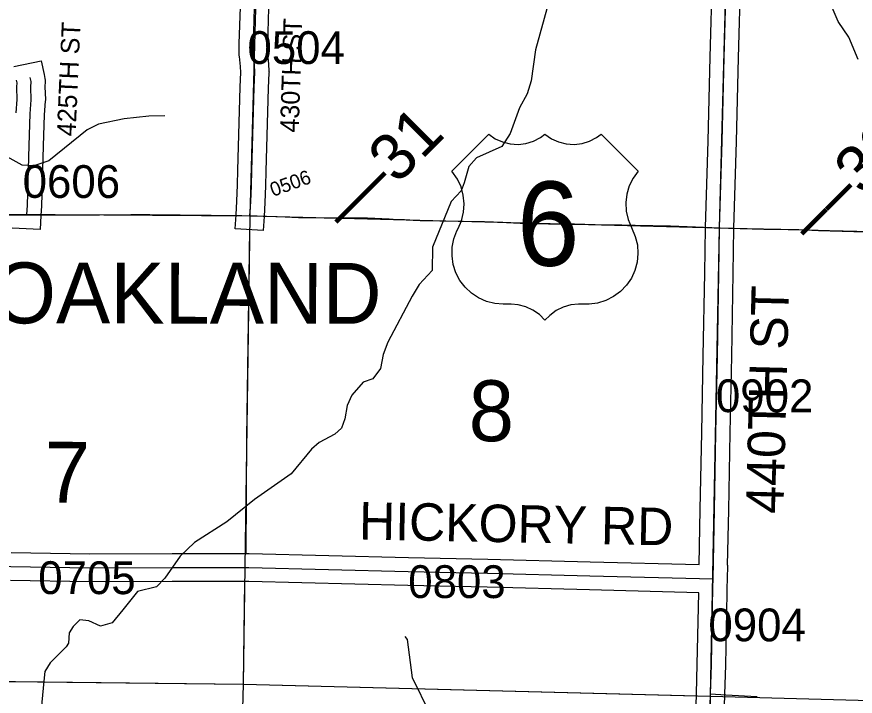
# Model space of a CAD drawing. Extents: x -132.8 to -73.3, y -60 to -26.
# Drawn here: x -97.554 to -95.762, y -47.005 to -45.553 of the extents above; entities that cross this region are included whole.
import ezdxf

# ---------------------------------------------------------------- set-up
doc = ezdxf.new("R2010")
doc.units = 0
for name, color, linetype in [('tdCoCorpTxt', 7, 'Continuous'), ('tdCoHydroRiver', 7, 'Continuous'), ('tdCoPriCL', 7, 'Continuous'), ('tdCoPrimary', 7, 'Continuous'), ('tdCoPriNonDiv', 7, 'Continuous'), ('tdCoPriNonDivCL', 7, 'Continuous'), ('tdCoSecRdNmbr', 7, 'Continuous'), ('tdCoSecRdTxt', 7, 'Continuous'), ('tdCoSecRteBand', 7, 'Continuous'), ('tdCoSecRteCL', 7, 'Continuous'), ('tdCoSectLine', 7, 'Continuous'), ('tdCoSectLinePart', 7, 'Continuous'), ('tdCoSectNmbr', 7, 'Continuous'), ('tdCoShieldUsRte', 7, 'Continuous'), ('tdCoSurfEarth', 7, 'Continuous'), ('tdCoSurfGravel', 7, 'Continuous'), ('tdCoSurfLNO', 7, 'Continuous'), ('tdStHwyPriRefPost1', 7, 'Continuous')]:
    doc.layers.add(name, color=color, linetype=linetype)

msp = doc.modelspace()

# ---------------------------------------------------------------- linework, layer by layer
at = {"layer": 'tdCoHydroRiver'}
for points in [[(-95.7561, -45.6448), (-95.7756, -45.597), (-95.7986, -45.5634), (-95.8182, -45.5188), (-95.8298, -45.4729), (-95.8363, -45.326), (-95.8374, -45.2314)], [(-96.4179, -45.5236), (-96.4453, -45.624), (-96.4546, -45.6901), (-96.463, -45.7183), (-96.4794, -45.7479), (-96.4995, -45.8027), (-96.5174, -45.8307), (-96.5716, -45.8548), (-96.5878, -45.8734), (-96.598, -45.9079), (-96.6046, -45.9251), (-96.6256, -45.9483), (-96.6655, -46.0453), (-96.6666, -46.0957), (-96.694, -46.1251), (-96.7087, -46.1501), (-96.7613, -46.2483), (-96.7713, -46.2749), (-96.7767, -46.3048), (-96.7929, -46.3265), (-96.8136, -46.334), (-96.8378, -46.3619), (-96.8477, -46.3838), (-96.8531, -46.412), (-96.8598, -46.4324), (-96.8743, -46.4447), (-96.9078, -46.4629), (-96.9239, -46.4768)], [(-97.2373, -45.7651), (-97.272, -45.766), (-97.3242, -45.7712), (-97.3797, -45.7826), (-97.4036, -45.7947), (-97.4854, -45.8609), (-97.5179, -45.8719)], [(-97.5179, -45.8719), (-97.5423, -45.8704), (-97.5875, -45.8458)], [(-96.9239, -46.4768), (-96.9676, -46.5295)], [(-96.9676, -46.5295), (-97.046, -46.5846)], [(-97.046, -46.5846), (-97.1054, -46.6323)], [(-97.1054, -46.6323), (-97.1742, -46.6766), (-97.2048, -46.7059), (-97.2373, -46.7526), (-97.2551, -46.7711), (-97.2963, -46.7813), (-97.3077, -46.7953), (-97.3271, -46.8201), (-97.3498, -46.848), (-97.3752, -46.8554), (-97.4002, -46.8438), (-97.4191, -46.8418), (-97.4336, -46.8557)], [(-97.4336, -46.8557), (-97.4418, -46.8697), (-97.4438, -46.8918), (-97.4487, -46.8996), (-97.4826, -46.9336), (-97.494, -46.9523), (-97.496, -46.9727), (-97.502, -47.0325), (-97.5104, -47.056), (-97.5218, -47.0747), (-97.5308, -47.1266), (-97.5377, -47.2305), (-97.5322, -47.2701), (-97.5248, -47.2923), (-97.5284, -47.3175), (-97.54, -47.3409), (-97.5499, -47.3532)], [(-96.6705, -47.0421), (-96.7084, -46.9656), (-96.7193, -46.8833), (-96.7239, -46.8769)]]:
    msp.add_lwpolyline(points, dxfattribs=at)
at = {"layer": 'tdCoPriCL'}
msp.add_lwpolyline([(-97.5661, -45.9764), (-97.5328, -45.9765), (-97.503, -45.9766), (-97.3779, -45.9764), (-97.3101, -45.9761), (-97.2702, -45.9761), (-97.2371, -45.9764), (-97.164, -45.9774), (-97.0732, -45.9779), (-97.0554, -45.9783), (-97.0407, -45.9786), (-96.9807, -45.9809), (-96.9521, -45.9819), (-96.8969, -45.9828), (-96.8118, -45.9826), (-96.8051, -45.9829), (-96.7586, -45.9851), (-96.7506, -45.9854), (-96.726, -45.9865), (-96.692, -45.9883), (-96.6496, -45.9895), (-96.6108, -45.99), (-96.6029, -45.9901), (-96.5546, -45.991), (-96.5159, -45.9925), (-96.4783, -45.994), (-96.4614, -45.9947), (-96.4071, -45.9957), (-96.3627, -45.9959), (-96.3186, -45.9971), (-96.2764, -45.9979), (-96.2616, -45.9981), (-96.233, -45.9986), (-96.1573, -46.0001), (-96.1245, -46.0012), (-96.1036, -46.0018), (-96.0634, -46.004), (-96.0523, -46.0044), (-96.0333, -46.005), (-95.9578, -46.0068), (-95.8831, -46.008), (-95.8404, -46.0097), (-95.765, -46.0119), (-95.6952, -46.0139)], dxfattribs=at)
at = {"layer": 'tdCoPrimary'}
for points in [[(-97.6341, -45.9765), (-97.6261, -45.9764), (-97.5657, -45.9764), (-97.5324, -45.9765), (-97.532, -45.9765)], [(-97.6341, -45.9765), (-97.6261, -45.9764), (-97.5657, -45.9764), (-97.5324, -45.9765), (-97.532, -45.9765)], [(-97.5657, -45.9764), (-97.5324, -45.9765), (-97.532, -45.9765), (-97.5026, -45.9766), (-97.3775, -45.9764), (-97.3097, -45.9761), (-97.2698, -45.9761), (-97.2367, -45.9764), (-97.1636, -45.9774), (-97.0728, -45.9779), (-97.0556, -45.9783), (-97.0551, -45.9783), (-97.0403, -45.9786), (-96.9804, -45.9809), (-96.9518, -45.9819), (-96.8965, -45.9828), (-96.8114, -45.9826), (-96.8043, -45.9829), (-96.7582, -45.9851), (-96.7498, -45.9854), (-96.7256, -45.9865), (-96.6916, -45.9883), (-96.6492, -45.9895), (-96.6105, -45.99), (-96.6022, -45.9901), (-96.5542, -45.991), (-96.5155, -45.9925), (-96.4775, -45.994), (-96.461, -45.9947), (-96.4068, -45.9957), (-96.3624, -45.9959), (-96.3182, -45.9971), (-96.2761, -45.9979), (-96.2608, -45.9981), (-96.2327, -45.9986), (-96.1569, -46.0001), (-96.1238, -46.0012), (-96.1032, -46.0018), (-96.063, -46.004), (-96.052, -46.0044), (-96.0329, -46.005), (-95.9574, -46.0068), (-95.8827, -46.008), (-95.8401, -46.0097), (-95.7646, -46.0119), (-95.6948, -46.0139)], [(-97.532, -45.9765), (-97.5026, -45.9766), (-97.3775, -45.9764), (-97.3097, -45.9761), (-97.2698, -45.9761), (-97.2367, -45.9764), (-97.1636, -45.9774), (-97.0728, -45.9779), (-97.0556, -45.9783), (-97.0551, -45.9783), (-97.0403, -45.9786), (-96.9804, -45.9809), (-96.9518, -45.9819), (-96.8965, -45.9828), (-96.8114, -45.9826), (-96.8043, -45.9829)], [(-97.532, -45.9765), (-97.5026, -45.9766), (-97.3775, -45.9764), (-97.3097, -45.9761), (-97.2698, -45.9761), (-97.2367, -45.9764), (-97.1636, -45.9774), (-97.0728, -45.9779), (-97.0556, -45.9783), (-97.0551, -45.9783), (-97.0403, -45.9786), (-96.9804, -45.9809), (-96.9518, -45.9819), (-96.8965, -45.9828), (-96.8114, -45.9826), (-96.8043, -45.9829)], [(-96.8043, -45.9829), (-96.7582, -45.9851), (-96.7498, -45.9854)], [(-96.8043, -45.9829), (-96.7582, -45.9851), (-96.7498, -45.9854)], [(-96.7498, -45.9854), (-96.7256, -45.9865), (-96.6916, -45.9883), (-96.6492, -45.9895), (-96.6105, -45.99), (-96.6022, -45.9901)], [(-96.7498, -45.9854), (-96.7256, -45.9865), (-96.6916, -45.9883), (-96.6492, -45.9895), (-96.6105, -45.99), (-96.6022, -45.9901)], [(-96.6022, -45.9901), (-96.5542, -45.991), (-96.5155, -45.9925), (-96.4775, -45.994)], [(-96.6022, -45.9901), (-96.5542, -45.991), (-96.5155, -45.9925), (-96.4775, -45.994)], [(-96.4775, -45.994), (-96.461, -45.9947), (-96.4068, -45.9957), (-96.3624, -45.9959), (-96.3182, -45.9971), (-96.2761, -45.9979), (-96.2608, -45.9981)], [(-96.4775, -45.994), (-96.461, -45.9947), (-96.4068, -45.9957), (-96.3624, -45.9959), (-96.3182, -45.9971), (-96.2761, -45.9979), (-96.2608, -45.9981)], [(-96.2608, -45.9981), (-96.2327, -45.9986), (-96.1569, -46.0001), (-96.1238, -46.0012)], [(-96.2608, -45.9981), (-96.2327, -45.9986), (-96.1569, -46.0001), (-96.1238, -46.0012)], [(-96.1238, -46.0012), (-96.1032, -46.0018), (-96.063, -46.004), (-96.052, -46.0044), (-96.0329, -46.005), (-95.9574, -46.0068), (-95.8827, -46.008), (-95.8401, -46.0097), (-95.7646, -46.0119), (-95.6948, -46.0139), (-95.6531, -46.0142), (-95.6337, -46.0135)], [(-96.1238, -46.0012), (-96.1032, -46.0018), (-96.063, -46.004), (-96.052, -46.0044), (-96.0329, -46.005), (-95.9574, -46.0068), (-95.8827, -46.008), (-95.8401, -46.0097), (-95.7646, -46.0119), (-95.6948, -46.0139), (-95.6531, -46.0142), (-95.6337, -46.0135)]]:
    msp.add_lwpolyline(points, dxfattribs=at)
at = {"layer": 'tdCoPriNonDiv'}
msp.add_lwpolyline([(-97.9873, -45.9909), (-97.9449, -45.9876), (-97.7829, -45.9776), (-97.7419, -45.9766), (-97.7027, -45.9773), (-97.6265, -45.9764), (-97.5661, -45.9764), (-97.503, -45.9766), (-97.2702, -45.9761), (-97.0732, -45.9779), (-96.8969, -45.9828), (-96.8118, -45.9826), (-96.692, -45.9883), (-96.5546, -45.991), (-96.4614, -45.9947), (-96.1573, -46.0001), (-96.0333, -46.005), (-95.8831, -46.008), (-95.6952, -46.0139)], dxfattribs=at)
at = {"layer": 'tdCoPriNonDivCL'}
msp.add_lwpolyline([(-97.5661, -45.9764), (-97.5328, -45.9765), (-97.5324, -45.9765), (-97.503, -45.9766), (-97.3779, -45.9764), (-97.3101, -45.9761), (-97.2702, -45.9761), (-97.2371, -45.9764), (-97.164, -45.9774), (-97.0732, -45.9779), (-97.056, -45.9783), (-97.0554, -45.9783), (-97.0407, -45.9786), (-96.9807, -45.9809), (-96.9521, -45.9819), (-96.8969, -45.9828), (-96.8118, -45.9826), (-96.8046, -45.9829), (-96.7586, -45.9851), (-96.7502, -45.9854), (-96.726, -45.9865), (-96.692, -45.9883), (-96.6496, -45.9895), (-96.6108, -45.99), (-96.6025, -45.9901), (-96.5546, -45.991), (-96.5159, -45.9925), (-96.4779, -45.994), (-96.4614, -45.9947), (-96.4071, -45.9957), (-96.3627, -45.9959), (-96.3186, -45.9971), (-96.2764, -45.9979), (-96.2612, -45.9981), (-96.233, -45.9986), (-96.1573, -46.0001), (-96.1241, -46.0012), (-96.1036, -46.0018), (-96.0634, -46.004), (-96.0523, -46.0044), (-96.0333, -46.005), (-95.9578, -46.0068), (-95.8831, -46.008), (-95.8404, -46.0097), (-95.765, -46.0119), (-95.6952, -46.0139)], dxfattribs=at)
msp.add_lwpolyline([(-97.5661, -45.9764), (-97.5328, -45.9765), (-97.5324, -45.9765), (-97.503, -45.9766), (-97.3779, -45.9764), (-97.3101, -45.9761), (-97.2702, -45.9761), (-97.2371, -45.9764), (-97.164, -45.9774), (-97.0732, -45.9779), (-97.056, -45.9783), (-97.0554, -45.9783), (-97.0407, -45.9786), (-96.9807, -45.9809), (-96.9521, -45.9819), (-96.8969, -45.9828), (-96.8118, -45.9826), (-96.8046, -45.9829), (-96.7586, -45.9851), (-96.7502, -45.9854), (-96.726, -45.9865), (-96.692, -45.9883), (-96.6496, -45.9895), (-96.6108, -45.99), (-96.6025, -45.9901), (-96.5546, -45.991), (-96.5159, -45.9925), (-96.4779, -45.994), (-96.4614, -45.9947), (-96.4071, -45.9957), (-96.3627, -45.9959), (-96.3186, -45.9971), (-96.2764, -45.9979), (-96.2612, -45.9981), (-96.233, -45.9986), (-96.1573, -46.0001), (-96.1241, -46.0012), (-96.1036, -46.0018), (-96.0634, -46.004), (-96.0523, -46.0044), (-96.0333, -46.005), (-95.9578, -46.0068), (-95.8831, -46.008), (-95.8404, -46.0097), (-95.765, -46.0119), (-95.6952, -46.0139)], dxfattribs=at)
at = {"layer": 'tdCoSecRteBand'}
for points in [[(-97.566, -46.6978), (-97.3982, -46.7005), (-97.2222, -46.7), (-97.2221, -46.7), (-97.2221, -46.7), (-97.0704, -46.7), (-97.0578, -46.7), (-97.0575, -46.7), (-97.0571, -46.7), (-96.7168, -46.7086), (-96.5472, -46.7121), (-96.5472, -46.7121), (-96.5471, -46.7121), (-96.3289, -46.7175), (-96.3288, -46.7175), (-96.3288, -46.7175), (-96.0955, -46.7236), (-96.0932, -46.6062), (-96.0932, -46.6062), (-96.0932, -46.6062), (-96.0898, -46.4412), (-96.0868, -46.2775), (-96.0868, -46.2775), (-96.0868, -46.2775), (-96.0834, -46.101), (-96.0819, -46.004), (-96.0819, -46.0038), (-96.0819, -46.0036), (-96.0767, -45.8184), (-96.0725, -45.6399), (-96.0725, -45.6398), (-96.0725, -45.6397), (-96.0673, -45.461)], [(-96.0073, -45.4627), (-96.0125, -45.6414), (-96.0167, -45.8198), (-96.0167, -45.8199), (-96.0167, -45.82), (-96.022, -46.0051), (-96.0234, -46.1019), (-96.0234, -46.102), (-96.0234, -46.1021), (-96.0268, -46.2786), (-96.0298, -46.4424), (-96.0298, -46.4424), (-96.0298, -46.4424), (-96.0332, -46.6074), (-96.0355, -46.7251), (-96.0353, -46.7251), (-96.0361, -46.755), (-96.0364, -46.7731), (-96.0364, -46.7731), (-96.0364, -46.7734), (-96.0367, -46.7849), (-96.0396, -46.9381), (-96.0396, -46.9382), (-96.0397, -46.9383), (-96.0413, -47.0005), (-96.0441, -47.1061)], [(-97.016, -45.5351), (-97.0184, -45.6118), (-97.0184, -45.6339), (-97.0164, -45.6538), (-97.0164, -45.6541), (-97.0163, -45.6545), (-97.0151, -45.6695), (-97.0149, -45.6714), (-97.015, -45.6733), (-97.0165, -45.7058), (-97.0214, -45.8831), (-97.0214, -45.8833), (-97.0214, -45.8834), (-97.0226, -45.9147), (-97.0239, -45.9498), (-97.0239, -45.9501), (-97.0239, -45.9504), (-97.0256, -45.98), (-97.0274, -46.01), (-97.0873, -46.0065), (-97.0855, -45.9765), (-97.0838, -45.9472), (-97.0825, -45.9124), (-97.0814, -45.8813), (-97.0765, -45.7039), (-97.0765, -45.7037), (-97.0764, -45.7034), (-97.0751, -45.6725), (-97.0761, -45.6597), (-97.0783, -45.6385), (-97.0784, -45.637), (-97.0784, -45.6355), (-97.0784, -45.6113), (-97.0784, -45.6108), (-97.0784, -45.6103), (-97.076, -45.5332)], [(-97.5606, -45.6597), (-97.5018, -45.6476), (-97.4958, -45.677), (-97.494, -45.6854), (-97.4934, -45.6887), (-97.4934, -45.692), (-97.4937, -45.7034), (-97.4929, -45.7303), (-97.4929, -45.732), (-97.493, -45.7336), (-97.4954, -45.7626), (-97.4974, -45.8294), (-97.4974, -45.8295), (-97.4974, -45.8295), (-97.5014, -45.9569), (-97.5015, -45.9571), (-97.5015, -45.9574), (-97.5025, -45.978), (-97.5039, -46.0079)], [(-97.5553, -45.7585), (-97.553, -45.7303), (-97.5536, -45.7043), (-97.5537, -45.7036), (-97.5537, -45.7029), (-97.5535, -45.6942), (-97.5545, -45.6891)], [(-97.5039, -46.0079), (-97.5638, -46.005)], [(-96.1041, -47.1046), (-96.1013, -46.999), (-96.0996, -46.9368), (-96.0967, -46.7836), (-96.3304, -46.7775), (-96.5485, -46.7721), (-96.7181, -46.7686), (-96.7182, -46.7686), (-96.7183, -46.7686), (-97.0582, -46.76), (-97.0704, -46.76), (-97.222, -46.76), (-97.3983, -46.7605), (-97.3986, -46.7605), (-97.3989, -46.7605), (-97.5671, -46.7578)]]:
    msp.add_lwpolyline(points, dxfattribs=at)
at = {"layer": 'tdCoSecRteCL'}
for points in [[(-96.0661, -46.7543), (-96.0632, -46.6068), (-96.0598, -46.4418), (-96.0568, -46.2781), (-96.0534, -46.1015), (-96.052, -46.0044), (-96.0467, -45.8191), (-96.0425, -45.6406), (-96.0373, -45.4618), (-96.0329, -45.2865), (-96.0285, -45.1175), (-96.0265, -45.0376)], [(-97.0556, -45.9783), (-97.0539, -45.9486), (-97.0526, -45.9136), (-97.0514, -45.8823), (-97.0465, -45.7047), (-97.045, -45.672), (-97.0462, -45.6569), (-97.0484, -45.6355), (-97.0484, -45.6113), (-97.046, -45.5341), (-97.042, -45.377), (-97.0383, -45.2463), (-97.0352, -45.2233)], [(-97.5324, -45.9765), (-97.5314, -45.9559), (-97.5274, -45.8285), (-97.5254, -45.761), (-97.5229, -45.7311), (-97.5237, -45.7035), (-97.5234, -45.6914), (-97.5251, -45.683)], [(-97.8222, -46.7216), (-97.5666, -46.7278), (-97.3984, -46.7305), (-97.2221, -46.73), (-97.0704, -46.73), (-97.0578, -46.73), (-96.7175, -46.7386), (-96.5478, -46.7421), (-96.3296, -46.7475), (-96.0661, -46.7543)], [(-96.0821, -47.5049), (-96.0815, -47.4583), (-96.0778, -47.2852), (-96.0741, -47.1054), (-96.0713, -46.9997), (-96.0696, -46.9375), (-96.0664, -46.7725), (-96.0661, -46.7543)]]:
    msp.add_lwpolyline(points, dxfattribs=at)
at = {"layer": 'tdCoSectLine'}
for points in [[(-97.0554, -45.9783), (-97.0287, -45.0138)], [(-96.0523, -46.0044), (-96.0268, -45.0376)], [(-97.9944, -45.9724), (-97.0554, -45.9783)], [(-97.0697, -46.9787), (-97.0554, -45.9783)], [(-97.0554, -45.9783), (-96.0523, -46.0044)], [(-96.0718, -47.0044), (-96.0523, -46.0044)], [(-96.0523, -46.0044), (-95.0553, -46.0286)], [(-98.014, -46.968), (-97.0697, -46.9787)], [(-97.0967, -47.9833), (-97.0697, -46.9787)], [(-97.0697, -46.9787), (-96.0718, -47.0044)], [(-96.0899, -48.0091), (-96.0718, -47.0044)], [(-96.0718, -47.0044), (-95.0729, -47.0319)]]:
    msp.add_lwpolyline(points, dxfattribs=at)
at = {"layer": 'tdCoSectLinePart'}
for points in [[(-97.5032, -45.9755), (-97.0857, -45.9781)], [(-97.0257, -45.9791), (-96.0823, -46.0036)], [(-97.0641, -46.7), (-97.0622, -46.4521), (-97.0559, -46.0083)], [(-96.0223, -46.0051), (-95.0853, -46.0279)], [(-97.0697, -46.9787), (-97.0666, -46.76)], [(-97.9837, -46.9684), (-97.0697, -46.9787)], [(-97.0824, -47.4526), (-97.0697, -46.9787)], [(-97.0697, -46.9787), (-96.1015, -47.0036)]]:
    msp.add_lwpolyline(points, dxfattribs=at)
at = {"layer": 'tdCoShieldUsRte'}
msp.add_lwpolyline([(-96.6241, -45.8829), (-96.5452, -45.804), (-96.5314, -45.8138), (-96.516, -45.8208), (-96.4997, -45.825), (-96.4828, -45.8261), (-96.466, -45.8241), (-96.4499, -45.8191), (-96.4349, -45.8113), (-96.4252, -45.804), (-96.4114, -45.8138), (-96.396, -45.8208), (-96.3797, -45.825), (-96.3628, -45.8261), (-96.346, -45.8241), (-96.3299, -45.8191), (-96.3149, -45.8113), (-96.3052, -45.804), (-96.2263, -45.8829), (-96.237, -45.8979), (-96.2451, -45.9144), (-96.2503, -45.9321), (-96.2524, -45.9503), (-96.2515, -45.9687), (-96.2475, -45.9867), (-96.2406, -46.0037), (-96.2321, -46.0228), (-96.2277, -46.0407), (-96.2264, -46.059), (-96.2282, -46.0773), (-96.2329, -46.0951), (-96.2406, -46.1118), (-96.251, -46.127), (-96.2638, -46.1403), (-96.2786, -46.1512), (-96.295, -46.1595), (-96.3126, -46.1649), (-96.3308, -46.1674), (-96.3399, -46.1675), (-96.3533, -46.1675), (-96.3701, -46.169), (-96.3864, -46.1736), (-96.4015, -46.1811), (-96.4151, -46.1912), (-96.4252, -46.2018), (-96.437, -46.1897), (-96.4508, -46.1799), (-96.4661, -46.1728), (-96.4825, -46.1687), (-96.4971, -46.1675), (-96.5143, -46.1675), (-96.5326, -46.166), (-96.5504, -46.1614), (-96.5672, -46.1539), (-96.5825, -46.1437), (-96.5959, -46.1311), (-96.607, -46.1164), (-96.6155, -46.1001), (-96.6212, -46.0826), (-96.6238, -46.0643), (-96.6234, -46.0459), (-96.6198, -46.0279), (-96.6134, -46.0107), (-96.611, -46.0059), (-96.6036, -45.989), (-96.5993, -45.9711), (-96.5979, -45.9528), (-96.5997, -45.9345), (-96.6045, -45.9167), (-96.6121, -45.9)], close=True, dxfattribs=at)
at = {"layer": 'tdCoSurfEarth'}
msp.add_lwpolyline([(-97.0526, -45.9136), (-97.0514, -45.8823), (-97.0465, -45.7047), (-97.045, -45.672), (-97.0462, -45.6569), (-97.0484, -45.6355), (-97.0484, -45.6113), (-97.046, -45.5341), (-97.042, -45.377), (-97.0383, -45.2463), (-97.0352, -45.2233)], dxfattribs=at)
at = {"layer": 'tdCoSurfGravel'}
for points in [[(-96.0661, -46.7543), (-96.0632, -46.6068), (-96.0598, -46.4418), (-96.0568, -46.2781), (-96.0534, -46.1015), (-96.052, -46.0044), (-96.0467, -45.8191), (-96.0425, -45.6406), (-96.0373, -45.4618), (-96.0329, -45.2865), (-96.0285, -45.1175), (-96.0265, -45.0376), (-96.0243, -44.9491), (-96.0208, -44.7765), (-96.0161, -44.6078), (-96.0134, -44.4418), (-96.0095, -44.2655), (-96.0058, -44.0924), (-96.0045, -44.0402)], [(-97.5324, -45.9765), (-97.5314, -45.9559), (-97.5274, -45.8285), (-97.5254, -45.761), (-97.5229, -45.7311), (-97.5237, -45.7035), (-97.5234, -45.6914), (-97.5251, -45.683)], [(-97.0556, -45.9783), (-97.0539, -45.9486), (-97.0526, -45.9136)], [(-97.8222, -46.7216), (-97.5666, -46.7278), (-97.3984, -46.7305), (-97.2221, -46.73), (-97.0704, -46.73)], [(-97.0704, -46.73), (-97.0578, -46.73), (-96.7175, -46.7386), (-96.5478, -46.7421), (-96.3296, -46.7475), (-96.0661, -46.7543)], [(-96.0713, -46.9997), (-96.0696, -46.9375), (-96.0664, -46.7725), (-96.0661, -46.7543)], [(-96.0821, -47.5049), (-96.0815, -47.4583), (-96.0778, -47.2852), (-96.0741, -47.1054), (-96.0713, -46.9997)]]:
    msp.add_lwpolyline(points, dxfattribs=at)
at = {"layer": 'tdCoSurfLNO'}
for p, q in [((-96.0713, -46.9997), (-96.0387, -47.0019)), ((-96.0387, -47.0019), (-95.9714, -47.0056))]:
    msp.add_line(p, q, dxfattribs=at)

# ---------------------------------------------------------------- texts
at = {"layer": 'tdCoCorpTxt'}
msp.add_text('OAKLAND', height=0.13, rotation=359.9264, dxfattribs=at).set_placement((-97.6054, -46.2082))
at = {"layer": 'tdCoSecRdNmbr'}
for s, height, rotation, p in [('0504', 0.07, 359.9269, (-97.0611, -45.6541)), ('0606', 0.07, 359.9265, (-97.5415, -45.9402)), ('0506', 0.03, 19.9269, (-97.0063, -45.9382)), ('0902', 0.07, 359.9276, (-96.0599, -46.3979)), ('0705', 0.07, 359.9263, (-97.5082, -46.7865)), ('0803', 0.07, 359.9271, (-96.7175, -46.7949)), ('0904', 0.07, 359.9276, (-96.076, -46.8873))]:
    msp.add_text(s, height=height, rotation=rotation, dxfattribs=at).set_placement(p)
at = {"layer": 'tdCoSecRdTxt'}
for s, height, rotation, p in [('425TH ST ', 0.04, 87.4429, (-97.4286, -45.8094)), ('430TH ST', 0.04, 88.198, (-96.9515, -45.8012)), ('440TH ST', 0.08, 88.5643, (-95.9158, -46.6158)), ('HICKORY RD', 0.08, 358.8881, (-96.8232, -46.6698))]:
    msp.add_text(s, height=height, rotation=rotation, dxfattribs=at).set_placement(p)
at = {"layer": 'tdCoSectNmbr'}
for s, rotation, p in [('8', 359.9271, (-96.5882, -46.46)), ('7', 359.9264, (-97.4941, -46.5913))]:
    msp.add_text(s, height=0.13, rotation=rotation, dxfattribs=at).set_placement(p)
at = {"layer": 'tdCoShieldUsRte'}
msp.add_text('6', height=0.18, dxfattribs=at).set_placement((-96.4852, -46.0853))
at = {"layer": 'tdStHwyPriRefPost1'}
for s, p in [('‒‒31', (-96.8461, -46.0181)), ('‒‒32', (-95.8505, -46.0433))]:
    msp.add_text(s, height=0.1, rotation=45, dxfattribs=at).set_placement(p)

doc.saveas('drawing.dxf')
